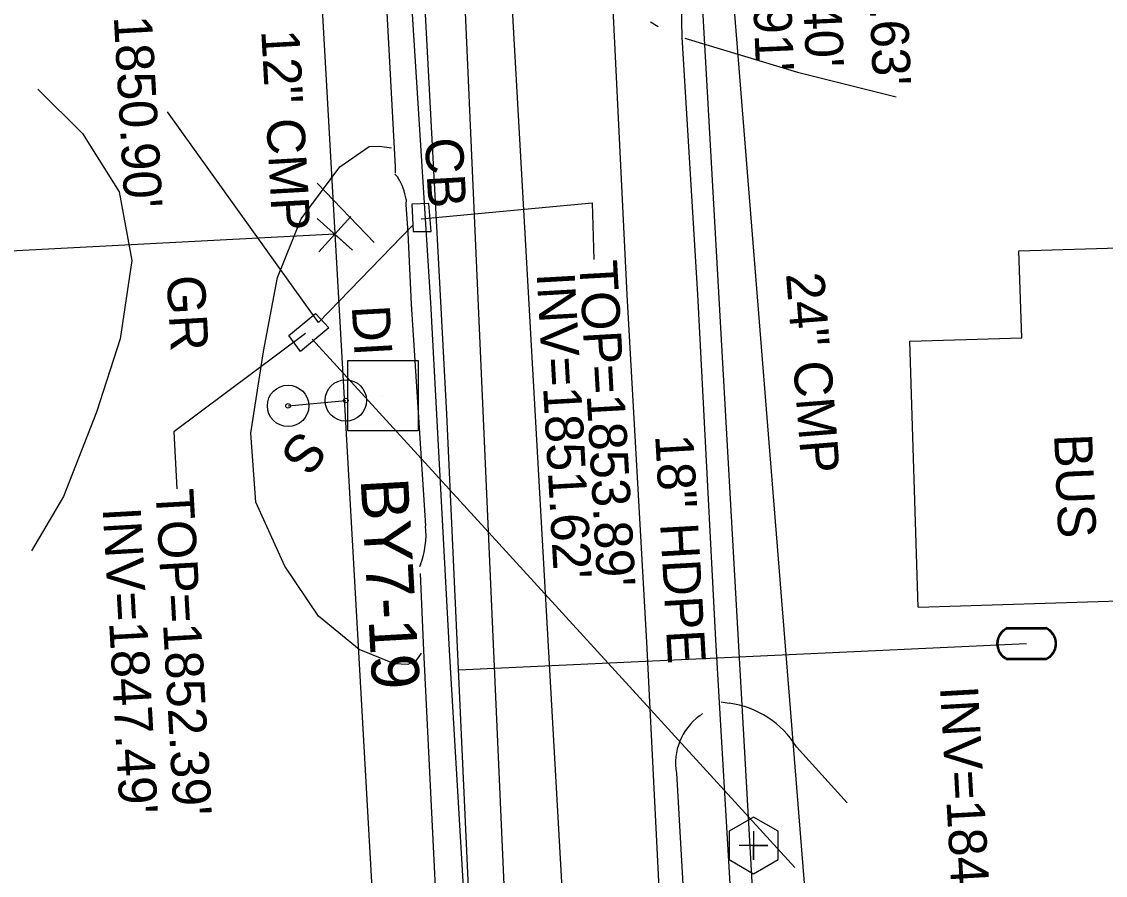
# Model space of a CAD drawing. Extents: x 553786 to 558838, y 502329 to 507342.
# Drawn here: x 558172.7 to 558286.9, y 505993 to 506082.9 of the extents above; entities that cross this region are included whole.
import ezdxf

# ---------------------------------------------------------------- set-up
doc = ezdxf.new("R2010")
doc.units = 0
for name, color, linetype in [('CTL Secondary Horizontal and Vertical Text', 7, 'Continuous'), ('Exist Building Text', 7, 'Continuous'), ('Exist Other Culture Sign Post Text', 7, 'Continuous'), ('Exist Roads Soil Text', 7, 'Continuous'), ('Exist Structure Minor Catch Basin', 7, 'Continuous'), ('Exist Structure Minor Catch Basin Leader', 7, 'Continuous'), ('Exist Structure Minor Catch Basin Text', 7, 'Continuous'), ('Exist Structure Minor Catch Basin Top Elevation', 7, 'Continuous'), ('Exist Structure Minor Drop Inlet', 7, 'Continuous'), ('Exist Structure Minor Drop Inlet Leader', 7, 'Continuous'), ('Exist Structure Minor Drop Inlet Text', 7, 'Continuous'), ('Exist Structure Minor Drop Inlet Top Elevation', 7, 'Continuous'), ('Exist Structure Minor Pipes CMP 12 Inch', 7, 'Continuous'), ('Exist Structure Minor Pipes CMP 12 Inch Invert', 7, 'Continuous'), ('Exist Structure Minor Pipes CMP 12 Inch Leader', 7, 'Continuous'), ('Exist Structure Minor Pipes CMP 12 Inch Text', 7, 'Continuous'), ('Exist Structure Minor Pipes CMP 24 Inch', 7, 'Continuous'), ('Exist Structure Minor Pipes CMP 24 Inch Invert', 7, 'Continuous'), ('Exist Structure Minor Pipes CMP 24 Inch Text', 7, 'Continuous'), ('Exist Structure Minor Pipes HDPE 12 Inch Invert', 7, 'Continuous'), ('Exist Structure Minor Pipes HDPE 18 Inch', 7, 'Continuous'), ('Exist Structure Minor Pipes HDPE 18 Inch Invert', 7, 'Continuous'), ('Exist Structure Minor Pipes HDPE 18 Inch Text', 7, 'Continuous'), ('Exist Utilities Sanitary Sewer UG Line', 7, 'Continuous'), ('Prop CMT DNC', 7, 'Continuous'), ('Prop CMT Pvmt Surface', 7, 'Continuous'), ('Prop Conc Barrier Precast Reinforced Single Face', 7, 'Continuous'), ('Prop Drainage Structure Drop Inlet Grate 840 16 Label', 7, 'Continuous'), ('Prop Drainage Structure Pipe Alternate 18in', 7, 'Continuous'), ('Prop Drainage Structure Pipe Alternate 24in', 7, 'Continuous'), ('Prop Drainage Structure Pipe Alternate 36in', 7, 'Continuous'), ('Prop Drainage Structure Pipe RCP 15in Class III Label', 7, 'Continuous'), ('Prop Drainage Structure Pipe RCP 30in Class III Label', 7, 'Continuous'), ('Prop Drainage Structure Plot Symbol 50 Scale', 7, 'Continuous'), ('Prop Drainage Structure Tops and Inverts LABEL', 7, 'Continuous'), ('Prop Earthen Structure V Ditch Lateral Detail Label', 7, 'Continuous'), ('Prop Erosion Rip Rap Pad Outlet for Jurisdictional Stream CELL', 7, 'Continuous'), ('Prop XS SE Text', 7, 'Continuous'), ('Sheet Layout Plan Border', 7, 'Continuous')]:
    doc.layers.add(name, color=color, linetype=linetype)

# ---------------------------------------------------------------- blocks, each defined once
blk = doc.blocks.new('CTL SECONDARY HORIZONTAL AND VERTICAL')
at = {"layer": 'Prop Drainage Structure Pipe Alternate 18in'}
blk.add_line((0, 0), (0, 0), dxfattribs=at)
blk.add_lwpolyline([(-0.1043, 0.0004), (0.0005, 0.1052), (0.1055, 0.0002), (0.0007, -0.1047)], close=True, dxfattribs=at)
blk = doc.blocks.new('EXIST UTILITIES SANITARY SEWER CLEAN-OUT')
at = {"layer": 'Prop Drainage Structure Pipe RCP 30in Class III Label'}
blk.add_line((0, 0), (0, 0), dxfattribs=at)
blk.add_lwpolyline([(-0.0516, 0.0299), (-0.0517, -0.0297), (-0.0001, -0.0596), (0.0516, -0.0299), (0.0517, 0.0297), (0.0001, 0.0596)], close=True, dxfattribs=at)
blk.add_lwpolyline([(0, 0.0302), (0, -0.0302), (0, 0), (0.0302, 0), (-0.0302, 0)], dxfattribs=at)
blk = doc.blocks.new('EXIST UTILITIES WATER METER')
at = {"layer": 'Prop Drainage Structure Drop Inlet Grate 840 16 Label'}
blk.add_line((0, 0), (0, 0), dxfattribs=at)
for points in [[(-0.0408, 0.034), (0.0408, 0.034)], [(-0.0408, 0.0312), (0.0408, 0.0312)], [(0.0408, -0.0312), (-0.0413, -0.0312)], [(0.0408, -0.034), (-0.0413, -0.034)]]:
    blk.add_lwpolyline(points, dxfattribs=at)
for centre, radius, start, end in [((-0.0261, -0.0001), 0.0371, 113.178, 245.9794), ((-0.0259, -0.0001), 0.0347, 115.3009, 243.7824), ((0.0259, 0), 0.0371, 293.6483, 66.3084), ((0.0261, 0), 0.0345, 295.1272, 64.8728)]:
    blk.add_arc(centre, radius, start, end, dxfattribs=at)
blk = doc.blocks.new('EXIST OTHER CULTURE SIGN POST')
at = {"layer": 'Prop Conc Barrier Precast Reinforced Single Face'}
for radius in [0.0436, 0.0048]:
    blk.add_circle((0, 0), radius, dxfattribs=at)

msp = doc.modelspace()

# ---------------------------------------------------------------- linework, layer by layer
at = {"layer": 'Exist Structure Minor Catch Basin'}
msp.add_lwpolyline([(558213.97, 506060.76), (558215.87, 506060.79), (558215.63, 506063.73), (558213.81, 506063.67), (558213.97, 506060.76)], dxfattribs=at)
at = {"layer": 'Exist Structure Minor Catch Basin Leader'}
msp.add_lwpolyline([(558214.81, 506062.12), (558232.83, 506063.81), (558233, 506057.81)], dxfattribs=at)
at = {"layer": 'Exist Structure Minor Drop Inlet'}
msp.add_lwpolyline([(558202.1, 506048.12), (558200.86, 506049.81), (558203.67, 506052.13), (558205.1, 506050.62), (558202.1, 506048.12)], dxfattribs=at)
at = {"layer": 'Exist Structure Minor Drop Inlet Leader'}
msp.add_lwpolyline([(558202.63, 506050.04), (558188.75, 506039.66), (558189.09, 506033.67)], dxfattribs=at)
at = {"layer": 'Exist Structure Minor Pipes CMP 12 Inch'}
msp.add_line((558204, 506051.18), (558213.88, 506061.39), dxfattribs=at)
at = {"layer": 'Exist Structure Minor Pipes CMP 12 Inch Leader'}
for p, q in [((558204, 506051.18), (558188.11, 506073.39)), ((558209.87, 506059.62), (558203.85, 506065.86))]:
    msp.add_line(p, q, dxfattribs=at)
at = {"layer": 'Exist Structure Minor Pipes CMP 24 Inch'}
msp.add_line((558256.78, 505972.07), (558244.48, 506125.5), dxfattribs=at)
at = {"layer": 'Exist Structure Minor Pipes HDPE 18 Inch'}
msp.add_line((558203.34, 506049.42), (558254.17, 505993.8), dxfattribs=at)
at = {"layer": 'Exist Utilities Sanitary Sewer UG Line'}
msp.add_line((558212.28, 506245.26), (558228.49, 505880.41), dxfattribs=at)
at = {"layer": 'Prop CMT DNC'}
msp.add_line((558205.71, 506060.48), (558205.71, 506060.48), dxfattribs=at)
msp.add_lwpolyline([(558207.39, 506062.34), (558204.04, 506058.63), (558205.71, 506060.48), (558207.57, 506058.81), (558203.86, 506062.16)], dxfattribs=at)
at = {"layer": 'Prop CMT Pvmt Surface'}
msp.add_line((558200.79, 506042.41), (558206.87, 506042.98), dxfattribs=at)
at = {"layer": 'Prop Drainage Structure Pipe Alternate 24in'}
msp.add_line((558218.73, 506014.62), (558278.58, 506017.37), dxfattribs=at)
msp.add_lwpolyline([(558207.07, 506260.34), (558206.86, 506232.7), (558208.91, 506194.72), (558211.03, 506152.15), (558214.55, 506096.18), (558217.49, 506041.52), (558219.95, 505987.86), (558221.08, 505947.42), (558224.75, 505899.19), (558227.73, 505850.05), (558229.92, 505812.94), (558232.74, 505767.32), (558235.92, 505724.97), (558244.49, 505647.5), (558250.57, 505610.31)], dxfattribs=at)
at = {"layer": 'Prop Drainage Structure Pipe Alternate 36in'}
for p, q in [((558246.39, 506011.23), (558247.26, 506011.1)), ((558254.34, 506006.5), (558259.67, 506000.59))]:
    msp.add_line(p, q, dxfattribs=at)
for points in [[(558207.82, 506205.29), (558209.64, 506171.66), (558211.42, 506139.73), (558212.75, 506109.83), (558213.72, 506085.9), (558215.8, 506053.27), (558217.77, 506016.68), (558219.68, 505983.99), (558221.38, 505949.27), (558223.31, 505915), (558225.34, 505879.48), (558227.55, 505844.04), (558229.66, 505809.07), (558231.96, 505772.16)], [(558232.05, 506139.84), (558232.28, 506129.89), (558232.45, 506126.86), (558233.52, 506110.5), (558234.84, 506087.09), (558236.48, 506054.1), (558238.53, 506017.51), (558240.24, 505983.96), (558240.34, 505980.82), (558242.33, 505950.16), (558244.27, 505915.72), (558246.22, 505880.67), (558248.47, 505844.8), (558250.27, 505809.87), (558252.66, 505773.46), (558252.89, 505770.22), (558253.39, 505766.21)], [(558242.58, 506081.13), (558254.45, 506077.57), (558264.84, 506074.96)]]:
    msp.add_lwpolyline(points, dxfattribs=at)
msp.add_ellipse((558245.93, 506001.3), major_axis=(6.06, 7.82), ratio=0.995146, start_param=5.923982, end_param=6.809998, dxfattribs=at)
at = {"layer": 'Prop Drainage Structure Pipe RCP 15in Class III Label'}
for p, q in [((558194.4, 506260.16), (558221.54, 505781.13)), ((558235.97, 506233.57), (558261.47, 505783.39))]:
    msp.add_line(p, q, dxfattribs=at)
at = {"layer": 'Prop Drainage Structure Plot Symbol 50 Scale'}
for points in [[(558239.18, 506140.15), (558239.72, 506129.15), (558240.75, 506110.91), (558242.14, 506087.86), (558242.28, 506081.25), (558243.92, 506054.14), (558245.82, 506017.77), (558246.18, 506011.17), (558247.76, 505984.33), (558249.62, 505950.41), (558251.48, 505915.93), (558252.55, 505891.96), (558253.23, 505880.72), (558254.19, 505865.21), (558255.54, 505845.03), (558257.66, 505810.49), (558260.09, 505774.01), (558260.63, 505766.64)], [(558210.34, 506102.21), (558211.08, 506085.82), (558212.06, 506067.57), (558212.07, 506066.9)], [(558214.72, 506024.75), (558215.04, 506016.65), (558216.67, 505983.9), (558217.45, 505969.13)]]:
    msp.add_lwpolyline(points, dxfattribs=at)
at = {"layer": 'Prop Drainage Structure Tops and Inverts LABEL'}
for p, q in [((558238.96, 506082.87), (558239.77, 506082.38)), ((558212.05, 506066.82), (558212.37, 506066.46)), ((558214.73, 506025.7), (558214.64, 506025.45)), ((558244.44, 506010.03), (558244.13, 506009.75))]:
    msp.add_line(p, q, dxfattribs=at)
for points in [[(558213.23, 506064.15), (558213.2, 506063.62), (558213.39, 506060.64), (558213.75, 506053.11), (558215.27, 506029.76)], [(558241.7, 506003.73), (558242.82, 505984.03), (558242.96, 505981.03), (558244.57, 505950.17), (558246.47, 505915.81), (558247.64, 505891.95)]]:
    msp.add_lwpolyline(points, dxfattribs=at)
for centre, major_axis, ratio, start_param, end_param in [((558206.63, 506063.02), (6.62, -1.03), 0.99689, 0.32479, 0.695952), ((558206.7, 506028.85), (8.62, -0.08), 0.998137, 5.918547, 6.398247), ((558247.68, 506004.85), (-5.7, -2.13), 0.994286, 4.980019, 6.108568)]:
    msp.add_ellipse(centre, major_axis=major_axis, ratio=ratio, start_param=start_param, end_param=end_param, dxfattribs=at)
at = {"layer": 'Prop Earthen Structure V Ditch Lateral Detail Label'}
for points in [[(558174.44, 506075.75), (558179.13, 506071.09), (558182.99, 506064.96), (558184.35, 506057.72), (558183.1, 506049.48), (558180.61, 506041.75), (558177.13, 506032.87), (558173.77, 506027.14)], [(558214.82, 506016.38), (558214.24, 506015.57), (558213.4, 506015.16), (558211.99, 506015.26), (558208.27, 506016.77), (558203.99, 506020.26), (558200.45, 506025.52), (558197.39, 506032.27), (558196.86, 506039.52), (558198.2, 506048.12), (558199.67, 506055.94), (558202.17, 506062.1), (558206.23, 506067.59), (558209.32, 506069.74), (558210.41, 506069.77), (558211.68, 506069.6)]]:
    msp.add_lwpolyline(points, dxfattribs=at)
at = {"layer": 'Prop Erosion Rip Rap Pad Outlet for Jurisdictional Stream CELL'}
for p, q in [((558277.77, 506058.73), (558296.52, 506059.32)), ((558278.06, 506049.59), (558277.77, 506058.73)), ((558266.28, 506049.21), (558278.06, 506049.59)), ((558267.17, 506021.2), (558266.28, 506049.21)), ((558267.17, 506021.2), (558308.88, 506022.53))]:
    msp.add_line(p, q, dxfattribs=at)
at = {"layer": 'Prop XS SE Text'}
msp.add_line((558205.71, 506060.48), (558021.02, 506050.91), dxfattribs=at)
at = {"layer": 'Sheet Layout Plan Border'}
msp.add_line((558222.97, 506109.43), (558241.5, 505782.26), dxfattribs=at)

# ---------------------------------------------------------------- block references
at = {"layer": 'Prop Conc Barrier Precast Reinforced Single Face', "xscale": 50, "yscale": 50}
for p in [(558200.79, 506042.41), (558206.87, 506042.98)]:
    msp.add_blockref('EXIST OTHER CULTURE SIGN POST', p, dxfattribs=at)
at = {"layer": 'Prop Drainage Structure Drop Inlet Grate 840 16 Label', "xscale": 50, "yscale": 50}
msp.add_blockref('EXIST UTILITIES WATER METER', (558278.58, 506017.37), dxfattribs=at)
at = {"layer": 'Prop Drainage Structure Pipe Alternate 18in', "xscale": 50, "yscale": 49.99999999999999, "rotation": 44.99999999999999}
msp.add_blockref('CTL SECONDARY HORIZONTAL AND VERTICAL', (558210.78, 506043.46), dxfattribs=at)
at = {"layer": 'Prop Drainage Structure Pipe RCP 30in Class III Label', "xscale": 50, "yscale": 50}
msp.add_blockref('EXIST UTILITIES SANITARY SEWER CLEAN-OUT', (558249.82, 505996.12), dxfattribs=at)

# ---------------------------------------------------------------- texts
at = {"layer": 'CTL Secondary Horizontal and Vertical Text'}
msp.add_text('BY7-19', height=5, rotation=273.2417, dxfattribs=at).set_placement((558208.43, 506034.69))
at = {"layer": 'Exist Building Text'}
msp.add_text('BUS', height=4, rotation=272.416, dxfattribs=at).set_placement((558281.47, 506039.4))
at = {"layer": 'Exist Other Culture Sign Post Text'}
msp.add_text('S', height=4, rotation=231.8306, dxfattribs=at).set_placement((558202.02, 506040.05))
at = {"layer": 'Exist Roads Soil Text'}
msp.add_text('GR', height=4, rotation=273.2417, dxfattribs=at).set_placement((558188, 506056.07))
at = {"layer": 'Exist Structure Minor Catch Basin Text'}
msp.add_text('CB', height=4, rotation=273.2417, dxfattribs=at).set_placement((558215.18, 506070.57))
at = {"layer": 'Exist Structure Minor Catch Basin Top Elevation'}
msp.add_text("TOP=1853.89'", height=4, rotation=273.2417, dxfattribs=at).set_placement((558231.44, 506057.65))
at = {"layer": 'Exist Structure Minor Drop Inlet Text'}
msp.add_text('DI', height=4, rotation=273.2417, dxfattribs=at).set_placement((558207.5, 506052.91))
at = {"layer": 'Exist Structure Minor Drop Inlet Top Elevation'}
for s, rotation, p in [("TOP=1859.40'", 272.416, (558253.9, 506112.39)), ("TOP=1852.39'", 273.2417, (558186.82, 506033.55))]:
    msp.add_text(s, height=4, rotation=rotation, dxfattribs=at).set_placement(p)
at = {"layer": 'Exist Structure Minor Pipes CMP 12 Inch Invert'}
for s, p in [("INV=1850.90'", (558181.75, 506095.44)), ("INV=1851.62'", (558226.97, 506056.38))]:
    msp.add_text(s, height=4, rotation=273.2417, dxfattribs=at).set_placement(p)
at = {"layer": 'Exist Structure Minor Pipes CMP 12 Inch Text'}
msp.add_text('12" CMP', height=4, rotation=273.2417, dxfattribs=at).set_placement((558197.96, 506081.93))
at = {"layer": 'Exist Structure Minor Pipes CMP 24 Inch Invert'}
for s, rotation, p in [("INV=1854.91'", 272.416, (558248.73, 506109.88)), ("INV=1841.78'", 273.2417, (558269.45, 506012.83))]:
    msp.add_text(s, height=4, rotation=rotation, dxfattribs=at).set_placement(p)
at = {"layer": 'Exist Structure Minor Pipes CMP 24 Inch Text'}
msp.add_text('24" CMP', height=4, rotation=274.5833, dxfattribs=at).set_placement((558253.23, 506056.32))
at = {"layer": 'Exist Structure Minor Pipes HDPE 12 Inch Invert'}
msp.add_text("INV=1859.63'", height=4, rotation=272.416, dxfattribs=at).set_placement((558261.05, 506108.41))
at = {"layer": 'Exist Structure Minor Pipes HDPE 18 Inch Invert'}
msp.add_text("INV=1847.49'", height=4, rotation=273.2417, dxfattribs=at).set_placement((558181.26, 506031.64))
at = {"layer": 'Exist Structure Minor Pipes HDPE 18 Inch Text'}
msp.add_text('18" HDPE', height=4, rotation=273.2417, dxfattribs=at).set_placement((558239.45, 506039.32))

doc.saveas('drawing.dxf')
